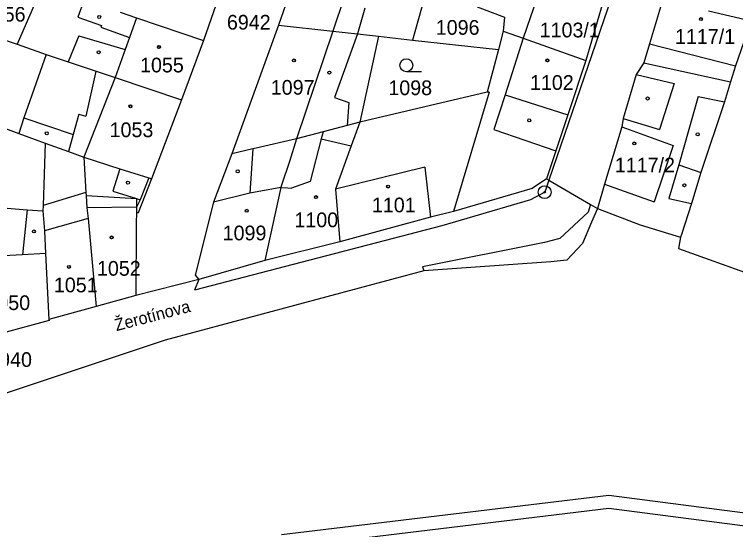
# Model space of a CAD drawing. Extents: x -593183 to -588034, y -1130415 to -1124994.
# Drawn here: x -591178.8 to -591095.4, y -1129085.7 to -1129026.2 of the extents above; entities that cross this region are included whole.
import ezdxf

# ---------------------------------------------------------------- set-up
doc = ezdxf.new("R2010")
doc.units = 0
for name, color, linetype in [('Vrstva 1', 7, 'Continuous'), ('Vrstva 15', 7, 'Continuous'), ('Vrstva 18', 7, 'Continuous'), ('Vrstva 19', 7, 'Continuous'), ('Vrstva 24', 7, 'Continuous'), ('Vrstva 25', 7, 'Continuous'), ('Vrstva 4', 7, 'Continuous')]:
    doc.layers.add(name, color=color, linetype=linetype)

msp = doc.modelspace()

# ---------------------------------------------------------------- linework, layer by layer
at = {"layer": 'Vrstva 1'}
for p, q in [((-591153.03, -1129018.14), (-591156.93, -1129029.18)), ((-591144.98, -1129018.05), (-591148.24, -1129027.42)), ((-591175.4, -1129022.64), (-591178.47, -1129029.63)), ((-591117.71, -1129022.43), (-591119.98, -1129028.92)), ((-591131.09, -1129023.16), (-591132.76, -1129029.14)), ((-591125.27, -1129025.3), (-591122.13, -1129026.51)), ((-591110.76, -1129024.8), (-591112.72, -1129031.49)), ((-591103.86, -1129024.56), (-591105.36, -1129029.57)), ((-591166.53, -1129025.92), (-591164.67, -1129026.58)), ((-591098.56, -1129025.78), (-591093.63, -1129026.92)), ((-591164.67, -1129026.58), (-591156.93, -1129029.18)), ((-591122.13, -1129026.51), (-591122.27, -1129028.11)), ((-591093.63, -1129026.92), (-591095.44, -1129032.14)), ((-591185.76, -1129027.09), (-591178.47, -1129029.63)), ((-591148.24, -1129027.42), (-591153.65, -1129042.28)), ((-591148.24, -1129027.42), (-591141.98, -1129028.11)), ((-591141.98, -1129028.11), (-591139.12, -1129028.43)), ((-591139.12, -1129028.43), (-591136.69, -1129028.7)), ((-591122.27, -1129028.11), (-591122.82, -1129030.24)), ((-591122.27, -1129028.11), (-591119.98, -1129028.92)), ((-591156.93, -1129029.18), (-591159.44, -1129036.06)), ((-591136.69, -1129028.7), (-591138.84, -1129038.65)), ((-591136.69, -1129028.7), (-591132.76, -1129029.14)), ((-591132.76, -1129029.14), (-591122.82, -1129030.24)), ((-591119.98, -1129028.92), (-591112.72, -1129031.49)), ((-591178.47, -1129029.63), (-591175.09, -1129030.81)), ((-591122.82, -1129030.24), (-591124.13, -1129035.16)), ((-591105.36, -1129029.57), (-591106.03, -1129031.79)), ((-591175.09, -1129030.81), (-591177.7, -1129038.14)), ((-591175.09, -1129030.81), (-591172.54, -1129031.67)), ((-591172.54, -1129031.67), (-591169.34, -1129032.74)), ((-591112.72, -1129031.49), (-591114.81, -1129037.78)), ((-591106.03, -1129031.79), (-591106.89, -1129033.12)), ((-591169.34, -1129032.74), (-591167.12, -1129033.48)), ((-591095.44, -1129032.14), (-591096, -1129033.96)), ((-591167.12, -1129033.48), (-591159.44, -1129036.06)), ((-591106.89, -1129033.12), (-591108.42, -1129038.22)), ((-591096, -1129033.96), (-591096.71, -1129036.28)), ((-591124.13, -1129035.16), (-591138.84, -1129038.65)), ((-591123.91, -1129035.15), (-591128.02, -1129048.97)), ((-591123.91, -1129035.15), (-591124.13, -1129035.16)), ((-591159.44, -1129036.06), (-591162.92, -1129045.19)), ((-591096.71, -1129036.28), (-591099.43, -1129044.46)), ((-591114.81, -1129037.78), (-591116.19, -1129041.94)), ((-591182.61, -1129038.33), (-591178.25, -1129039.94)), ((-591177.7, -1129038.14), (-591178.25, -1129039.94)), ((-591138.84, -1129038.65), (-591140.31, -1129039.03)), ((-591138.84, -1129038.65), (-591139.83, -1129041.38)), ((-591108.42, -1129038.22), (-591108.55, -1129039.18)), ((-591140.31, -1129039.03), (-591143.08, -1129039.74)), ((-591108.55, -1129039.18), (-591110.58, -1129045.82)), ((-591108.55, -1129039.18), (-591102.64, -1129041.34)), ((-591178.25, -1129039.94), (-591175.2, -1129041.06)), ((-591143.08, -1129039.74), (-591146.16, -1129040.57)), ((-591175.2, -1129041.06), (-591175.44, -1129048.29)), ((-591175.2, -1129041.06), (-591172.51, -1129042.01)), ((-591146.16, -1129040.57), (-591150.84, -1129041.64)), ((-591146.16, -1129040.57), (-591146.99, -1129043.2)), ((-591151.23, -1129041.73), (-591153.65, -1129042.28)), ((-591150.84, -1129041.64), (-591151.23, -1129041.73)), ((-591139.83, -1129041.38), (-591141.64, -1129046.4)), ((-591116.19, -1129041.94), (-591117.27, -1129045.18)), ((-591102.64, -1129041.34), (-591104.81, -1129047.86)), ((-591172.51, -1129042.01), (-591170.76, -1129042.7)), ((-591170.76, -1129042.7), (-591166.57, -1129044.03)), ((-591170.76, -1129042.7), (-591170.51, -1129046.76)), ((-591153.65, -1129042.28), (-591155.75, -1129047.88)), ((-591146.99, -1129043.2), (-591147.9, -1129045.94)), ((-591166.57, -1129044.03), (-591163.25, -1129045.08)), ((-591099.43, -1129044.46), (-591100.51, -1129048.04)), ((-591162.92, -1129045.19), (-591164.46, -1129049.13)), ((-591163.25, -1129045.08), (-591162.92, -1129045.19)), ((-591117.27, -1129045.18), (-591118.92, -1129046.32)), ((-591117.27, -1129045.18), (-591117, -1129045.34)), ((-591117, -1129045.34), (-591112.17, -1129048.16)), ((-591147.9, -1129045.94), (-591147.98, -1129046.18)), ((-591110.58, -1129045.82), (-591111.36, -1129048.63)), ((-591110.58, -1129045.82), (-591104.81, -1129047.86)), ((-591170.51, -1129046.76), (-591170.49, -1129047.11)), ((-591147.98, -1129046.18), (-591149.82, -1129054.63)), ((-591141.64, -1129046.4), (-591141.16, -1129052.47)), ((-591118.92, -1129046.32), (-591128.02, -1129048.97)), ((-591170.49, -1129047.11), (-591170.4, -1129048.56)), ((-591175.44, -1129048.29), (-591175.47, -1129048.9)), ((-591170.4, -1129048.56), (-591170.24, -1129049.76)), ((-591155.75, -1129047.88), (-591157.88, -1129056.33)), ((-591112.17, -1129048.16), (-591111.36, -1129048.63)), ((-591111.36, -1129048.63), (-591112.08, -1129050.21)), ((-591111.36, -1129048.63), (-591106.43, -1129050.51)), ((-591100.51, -1129048.04), (-591101.67, -1129051.61)), ((-591175.47, -1129048.9), (-591175.3, -1129051.21)), ((-591164.67, -1129049.06), (-591164.68, -1129050.35)), ((-591164.67, -1129049.06), (-591164.46, -1129049.13)), ((-591128.02, -1129048.97), (-591130.66, -1129049.63)), ((-591170.24, -1129049.76), (-591169.34, -1129059.94)), ((-591130.66, -1129049.63), (-591141.16, -1129052.47)), ((-591112.08, -1129050.21), (-591113.11, -1129052.68)), ((-591164.68, -1129050.35), (-591164.73, -1129058.69)), ((-591106.43, -1129050.51), (-591101.78, -1129051.94)), ((-591175.3, -1129051.21), (-591175.17, -1129053.81)), ((-591101.78, -1129051.94), (-591102.02, -1129053.25)), ((-591101.67, -1129051.61), (-591101.78, -1129051.94)), ((-591141.16, -1129052.47), (-591149.82, -1129054.63)), ((-591113.11, -1129052.68), (-591114.9, -1129054.59)), ((-591102.02, -1129053.25), (-591082.91, -1129060.11)), ((-591175.17, -1129053.81), (-591174.79, -1129061.45)), ((-591149.82, -1129054.63), (-591157.45, -1129056.81)), ((-591116.77, -1129054.77), (-591131.44, -1129055.82)), ((-591114.9, -1129054.59), (-591116.77, -1129054.77)), ((-591131.44, -1129055.82), (-591161.34, -1129063.85)), ((-591157.45, -1129056.81), (-591164.73, -1129058.69)), ((-591157.88, -1129056.33), (-591157.45, -1129056.81)), ((-591164.73, -1129058.69), (-591169.34, -1129059.94)), ((-591169.34, -1129059.94), (-591174.79, -1129061.45)), ((-591174.75, -1129061.56), (-591182.76, -1129063.76)), ((-591174.79, -1129061.45), (-591174.75, -1129061.56)), ((-591161.34, -1129063.85), (-591180.09, -1129070.07))]:
    msp.add_line(p, q, dxfattribs=at)
at = {"layer": 'Vrstva 24'}
for radius in [0.75, 0.0903]:
    msp.add_circle((-591117.48, -1129046.73), radius, dxfattribs=at)
at = {"layer": 'Vrstva 25'}
msp.add_line((-591131.72, -1129032.8), (-591133.47, -1129032.8), dxfattribs=at)
for centre, radius in [((-591168.97, -1129026.47), 0.175), ((-591099.42, -1129026.72), 0.175), ((-591099.42, -1129026.72), 0.15), ((-591162.06, -1129029.95), 0.175), ((-591162.06, -1129029.95), 0.15), ((-591169.03, -1129030.55), 0.175), ((-591146.47, -1129031.5), 0.175), ((-591146.47, -1129031.5), 0.15), ((-591133.47, -1129032.05), 0.75), ((-591117.17, -1129031.5), 0.175), ((-591117.17, -1129031.5), 0.15), ((-591142.37, -1129032.9), 0.175), ((-591105.58, -1129035.9), 0.175), ((-591165.36, -1129036.8), 0.175), ((-591165.36, -1129036.8), 0.15), ((-591119.27, -1129038.43), 0.175), ((-591175.03, -1129039.92), 0.175), ((-591099.79, -1129040.05), 0.175), ((-591107.13, -1129041.1), 0.175), ((-591107.13, -1129041.1), 0.15), ((-591152.96, -1129044.32), 0.175), ((-591165.65, -1129045.63), 0.175), ((-591135.58, -1129046.08), 0.175), ((-591135.58, -1129046.08), 0.15), ((-591101.33, -1129045.93), 0.175), ((-591143.92, -1129047.3), 0.175), ((-591143.92, -1129047.3), 0.15), ((-591151.91, -1129048.88), 0.175), ((-591151.91, -1129048.88), 0.15), ((-591176.52, -1129051.27), 0.175), ((-591167.53, -1129051.97), 0.175), ((-591167.53, -1129051.97), 0.15), ((-591172.47, -1129055.37), 0.175), ((-591172.47, -1129055.37), 0.15)]:
    msp.add_circle(centre, radius, dxfattribs=at)
at = {"layer": 'Vrstva 4'}
for p, q in [((-591089.91, -1128966.19), (-591117, -1129045.34)), ((-591139.3, -1129020.14), (-591141.98, -1129028.11)), ((-591170.71, -1129024.44), (-591171.44, -1129026.48)), ((-591138.25, -1129025.46), (-591139.12, -1129028.43)), ((-591171.44, -1129026.48), (-591168.71, -1129027.46)), ((-591164.67, -1129026.58), (-591165.47, -1129028.83)), ((-591168.71, -1129027.46), (-591168.78, -1129027.65)), ((-591168.78, -1129027.65), (-591165.47, -1129028.83)), ((-591141.98, -1129028.11), (-591146.16, -1129040.57)), ((-591139.12, -1129028.43), (-591141.76, -1129035.77)), ((-591171.34, -1129028.67), (-591172.54, -1129031.67)), ((-591171.34, -1129028.67), (-591165.97, -1129030.24)), ((-591165.47, -1129028.83), (-591165.97, -1129030.24)), ((-591119.98, -1129028.92), (-591122.06, -1129035.46)), ((-591165.97, -1129030.24), (-591167.12, -1129033.48)), ((-591105.36, -1129029.57), (-591095.44, -1129032.14)), ((-591106.03, -1129031.79), (-591096, -1129033.96)), ((-591169.34, -1129032.74), (-591169.41, -1129032.93)), ((-591167.12, -1129033.48), (-591170.76, -1129042.7)), ((-591169.41, -1129032.93), (-591170.5, -1129037.94)), ((-591106.89, -1129033.12), (-591102.51, -1129034.17)), ((-591102.51, -1129034.17), (-591104.22, -1129039.48)), ((-591141.76, -1129035.77), (-591140.11, -1129036.35)), ((-591122.06, -1129035.46), (-591123.34, -1129039.47)), ((-591122.06, -1129035.46), (-591114.81, -1129037.78)), ((-591099.75, -1129035.67), (-591101.98, -1129043.58)), ((-591099.75, -1129035.67), (-591096.71, -1129036.28)), ((-591140.11, -1129036.35), (-591140.31, -1129039.03)), ((-591171.33, -1129037.71), (-591171.98, -1129040.07)), ((-591171.33, -1129037.71), (-591170.5, -1129037.94)), ((-591177.7, -1129038.14), (-591171.98, -1129040.07)), ((-591108.42, -1129038.22), (-591104.22, -1129039.48)), ((-591123.34, -1129039.47), (-591116.19, -1129041.94)), ((-591171.98, -1129040.07), (-591172.51, -1129042.01)), ((-591143.08, -1129039.74), (-591143.31, -1129040.58)), ((-591143.31, -1129040.58), (-591144.6, -1129045.51)), ((-591143.31, -1129040.58), (-591139.83, -1129041.38)), ((-591151.23, -1129041.73), (-591151.55, -1129046.84)), ((-591101.98, -1129043.58), (-591103.12, -1129047.46)), ((-591101.98, -1129043.58), (-591099.43, -1129044.46)), ((-591166.57, -1129044.03), (-591167.38, -1129046.61)), ((-591131.35, -1129043.85), (-591141.64, -1129046.4)), ((-591131.35, -1129043.85), (-591130.66, -1129049.63)), ((-591163.25, -1129045.08), (-591164.23, -1129047.6)), ((-591117, -1129045.34), (-591117.48, -1129046.73)), ((-591144.6, -1129045.51), (-591146.74, -1129046.25)), ((-591170.51, -1129046.76), (-591175.44, -1129048.29)), ((-591167.38, -1129046.61), (-591164.66, -1129047.47)), ((-591151.55, -1129046.84), (-591155.75, -1129047.88)), ((-591147.98, -1129046.18), (-591151.55, -1129046.84)), ((-591147.98, -1129046.18), (-591147.15, -1129046.23)), ((-591147.15, -1129046.23), (-591146.74, -1129046.25)), ((-591117.48, -1129046.73), (-591119.12, -1129047.63)), ((-591170.49, -1129047.11), (-591164.66, -1129047.47)), ((-591164.66, -1129047.47), (-591164.67, -1129048.48)), ((-591164.23, -1129047.6), (-591164.67, -1129048.48)), ((-591164.66, -1129047.47), (-591164.23, -1129047.6)), ((-591119.12, -1129047.63), (-591129.38, -1129050.64)), ((-591103.12, -1129047.46), (-591100.51, -1129048.04)), ((-591180.59, -1129048.5), (-591177.28, -1129048.76)), ((-591164.67, -1129048.48), (-591170.4, -1129048.56)), ((-591164.67, -1129048.48), (-591164.67, -1129049.06)), ((-591112.17, -1129048.16), (-591112.47, -1129049.03)), ((-591177.28, -1129048.76), (-591177.84, -1129053.96)), ((-591177.28, -1129048.76), (-591175.47, -1129048.9)), ((-591112.47, -1129049.03), (-591115.73, -1129052.07)), ((-591170.24, -1129049.76), (-591175.3, -1129051.21)), ((-591129.38, -1129050.64), (-591157.96, -1129058.06)), ((-591117.51, -1129052.54), (-591131.59, -1129055.35)), ((-591115.73, -1129052.07), (-591117.51, -1129052.54)), ((-591177.84, -1129053.96), (-591181.54, -1129054.17)), ((-591175.17, -1129053.81), (-591177.84, -1129053.96)), ((-591131.59, -1129055.35), (-591131.44, -1129055.82)), ((-591157.45, -1129056.81), (-591157.96, -1129058.06)), ((-591110.06, -1129081.81), (-591147.89, -1129086.36)), ((-591091.54, -1129084.21), (-591110.06, -1129081.81)), ((-591110.07, -1129083.32), (-591147.51, -1129087.82)), ((-591091.68, -1129085.7), (-591110.07, -1129083.32))]:
    msp.add_line(p, q, dxfattribs=at)

# ---------------------------------------------------------------- texts
at = {"layer": 'Vrstva 15'}
msp.add_text('Žerotínova', height=1.4, rotation=14.67414, dxfattribs=at).set_placement((-591166.98, -1129062.81))
at = {"layer": 'Vrstva 18'}
for s, p in [('1056', (-591182.54, -1129027.01)), ('6942', (-591154.21, -1129027.93)), ('1096', (-591130.07, -1129028.53)), ('1098', (-591135.55, -1129035.51)), ('6940', (-591181.8, -1129066.94))]:
    msp.add_text(s, height=1.7, dxfattribs=at).set_placement(p)
at = {"layer": 'Vrstva 19'}
for s, p in [('1103/1', (-591118.06, -1129028.83)), ('1117/1', (-591102.42, -1129029.58)), ('1055', (-591164.25, -1129032.88)), ('1102', (-591119.18, -1129034.9)), ('1097', (-591149.14, -1129035.46)), ('1053', (-591167.77, -1129040.37)), ('1117/2', (-591109.37, -1129044.44)), ('1101', (-591137.45, -1129049.06)), ('1100', (-591146.41, -1129050.78)), ('1099', (-591154.7, -1129052.3)), ('1052', (-591169.23, -1129056.39)), ('1051', (-591174.21, -1129058.31)), ('1050', (-591182.01, -1129060.36))]:
    msp.add_text(s, height=1.7, dxfattribs=at).set_placement(p)

doc.saveas('drawing.dxf')
